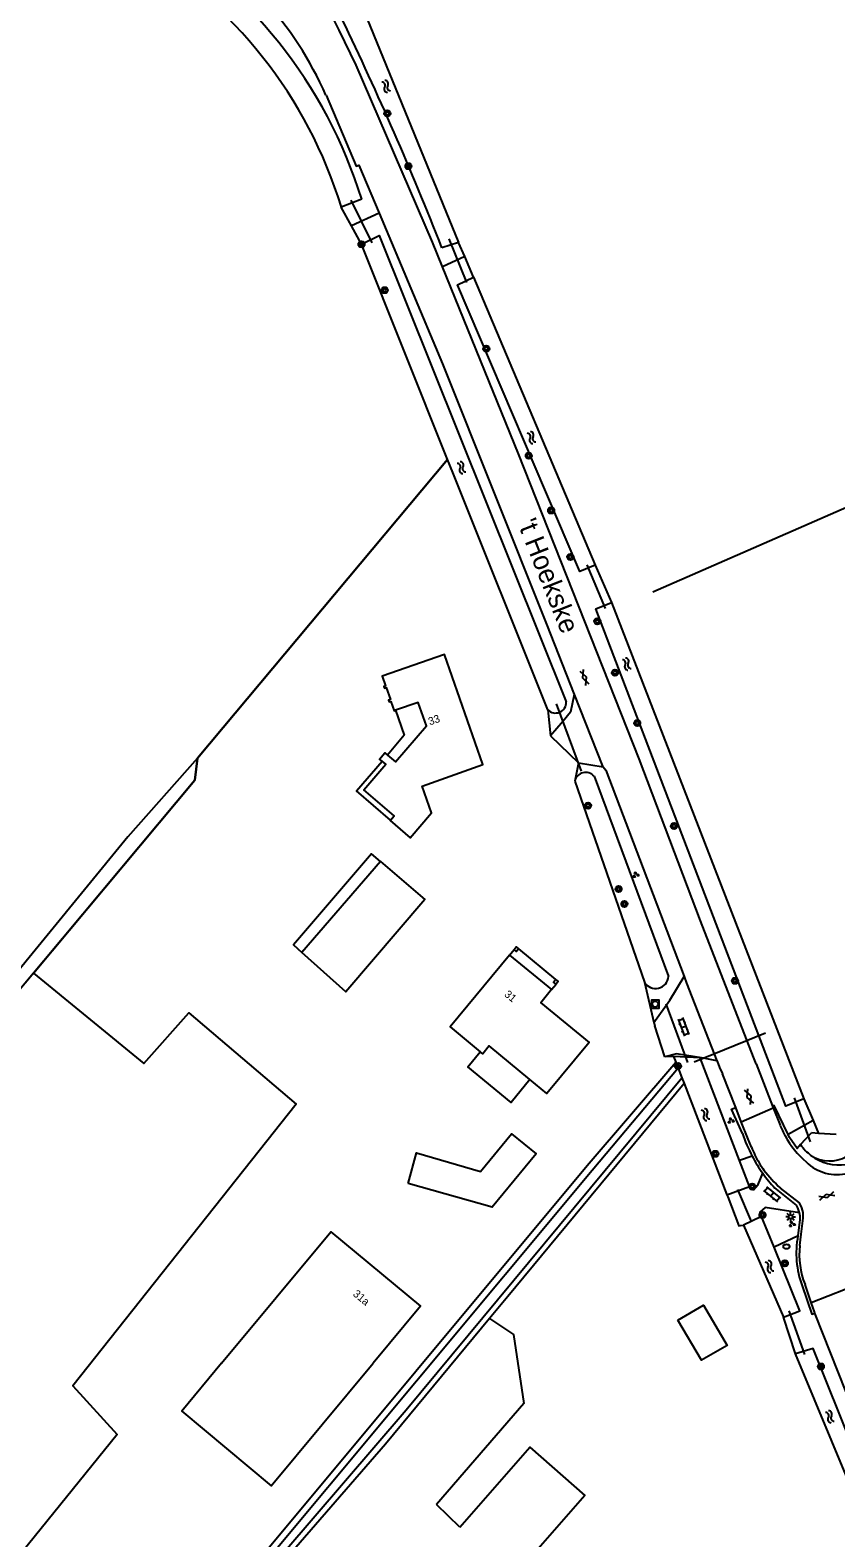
# Model space of a CAD drawing. Extents: x 136000 to 141000, y 400494 to 402006.
# Drawn here: x 137272.8 to 137376.4, y 400727.5 to 400921.3 of the extents above; entities that cross this region are included whole.
import ezdxf

# ---------------------------------------------------------------- set-up
doc = ezdxf.new("R2010")
doc.units = 0
for name, color, linetype in [('gg-afsc-erfafscheiding', 7, 'Continuous'), ('gg-afsc-lijn draadraster', 7, 'Continuous'), ('gg-anno-huisnummerreeks BGT', 7, 'Continuous'), ('gg-anno-openbare ruimte label', 7, 'Continuous'), ('gg-bbg-bijgebouw', 7, 'Continuous'), ('gg-bbg-bijgebouw onder overbouw', 7, 'Continuous'), ('gg-bbg-gedigitaliseerde bijgebouw', 7, 'Continuous'), ('gg-bbg-hoofdgebouw', 7, 'Continuous'), ('gg-bbg-luifel en loopbrug', 7, 'Continuous'), ('gg-bbg-onder overbouw', 7, 'Continuous'), ('gg-bbg-pand overbouw', 7, 'Continuous'), ('gg-bbg-pilaar onder overbouw', 7, 'Continuous'), ('gg-bbg-pilaar pand', 7, 'Continuous'), ('gg-knt-bronhoudergrens', 7, 'Continuous'), ('gg-knt-verharding', 7, 'Continuous'), ('gg-kntw-bovenkant insteek waterloop', 7, 'Continuous'), ('gg-kntw-greppel-droge sloot', 7, 'Continuous'), ('gg-kntw-midden sloot', 7, 'Continuous'), ('gg-kntw-waterlijn', 7, 'Continuous'), ('gg-kwrk-duiker nz buis', 7, 'Continuous'), ('gt-grn-groengrens', 7, 'Continuous'), ('gt-grn-vlakafsluiter', 7, 'Continuous'), ('gt-symb-boom', 7, 'Continuous'), ('gt-symb-brandkraan', 7, 'Continuous'), ('gt-symb-gesloten verharding', 7, 'Continuous'), ('gt-symb-groenvak', 7, 'Continuous'), ('gt-symb-klinker verharding', 7, 'Continuous'), ('gt-symb-lichtmast', 7, 'Continuous'), ('gt-symb-rioolschacht', 7, 'Continuous'), ('gt-symb-watersymbool', 7, 'Continuous')]:
    doc.layers.add(name, color=color, linetype=linetype)

# ---------------------------------------------------------------- blocks, each defined once
blk = doc.blocks.new('gt0-WA')
at = {"layer": 'gt-symb-watersymbool'}
for centre, start, end in [((-0.32, 0.02), 28.0725, 151.9275), ((0.43, 0.42), 208.0725, 331.9275), ((-0.32, -0.43), 28.0725, 151.9275), ((0.43, -0.03), 208.0725, 331.9275)]:
    blk.add_arc(centre, 0.425, start, end, dxfattribs=at)
blk = doc.blocks.new('gt0-BOOM')
at = {"layer": 'gt-symb-boom'}
for radius in [0.4, 0.2]:
    blk.add_circle((0, 0), radius, dxfattribs=at)
blk = doc.blocks.new('gt0-GESVH1')
at = {"layer": 'gt-symb-gesloten verharding'}
for p, q in [((-0.99, -0.26), (0.01, 0.24)), ((0.01, -0.26), (-0.99, 0.24)), ((0.01, 0.24), (1.01, -0.26)), ((1.01, 0.24), (0.01, -0.26))]:
    blk.add_line(p, q, dxfattribs=at)
blk = doc.blocks.new('gt0-GRVAK')
at = {"layer": 'gt-symb-groenvak'}
for p, q in [((-0.11, 0.19), (-0.23, 0.24)), ((-0.18, 0.15), (0.09, 0.15)), ((-0.09, 0.21), (-0.16, 0.32)), ((-0.05, 0.21), (-0.05, 0.39)), ((0, 0.21), (0.06, 0.32)), ((0.02, 0.19), (0.13, 0.24)), ((0.26, -0.05), (0.2, 0.06)), ((0.3, -0.05), (0.3, 0.13)), ((0.35, -0.05), (0.41, 0.06)), ((-0.24, -0.23), (-0.36, -0.18)), ((-0.32, -0.26), (-0.05, -0.26)), ((-0.23, -0.21), (-0.29, -0.09)), ((-0.18, -0.2), (-0.18, -0.02)), ((-0.14, -0.21), (-0.07, -0.09)), ((-0.12, -0.23), (0, -0.18)), ((0.24, -0.07), (0.12, -0.02)), ((0.17, -0.11), (0.44, -0.11)), ((0.37, -0.07), (0.49, -0.02))]:
    blk.add_line(p, q, dxfattribs=at)
blk = doc.blocks.new('gt0-KL1')
at = {"layer": 'gt-symb-klinker verharding'}
for p, q in [((-1.15, 0.3), (1.15, 0.3)), ((-1, -0.3), (-1, 0.3)), ((-0.5, 0.3), (-0.5, 0.45)), ((0, -0.3), (0, 0.3)), ((0.5, 0.3), (0.5, 0.45)), ((1, -0.3), (1, 0.3)), ((-1.15, -0.3), (1.15, -0.3)), ((-0.5, -0.45), (-0.5, -0.3)), ((0.5, -0.45), (0.5, -0.3))]:
    blk.add_line(p, q, dxfattribs=at)
blk = doc.blocks.new('gt0-BR')
at = {"layer": 'gt-symb-brandkraan'}
for centre, radius, start, end in [((-0.24, 0), 0.206, 107.5669, 252.4331), ((0.6, -2.66), 3, 106.892, 107.5669), ((0, -0.69), 0.938, 73.108, 106.892), ((-0.6, -2.66), 3, 72.4331, 73.108), ((0.24, 0), 0.206, 287.567, 72.4331), ((0.6, 2.66), 3, 252.4331, 253.108), ((0, 0.69), 0.938, 253.108, 286.8921), ((-0.6, 2.66), 3, 286.8921, 287.567)]:
    blk.add_arc(centre, radius, start, end, dxfattribs=at)
blk = doc.blocks.new('gt0-LMAST')
at = {"layer": 'gt-symb-lichtmast'}
for p, q in [((-0.18, 0.17), (-0.45, 0.44)), ((-0.01, 0.25), (-0.01, 0.62)), ((0.17, 0.17), (0.44, 0.44)), ((-0.26, 0), (-0.63, 0)), ((-0.18, -0.18), (-0.45, -0.45)), ((-0.01, -0.25), (-0.01, -0.63)), ((0.44, -0.45), (0.17, -0.18)), ((0.24, 0), (0.62, 0))]:
    blk.add_line(p, q, dxfattribs=at)
blk.add_circle((-0.01, 0), 0.25, dxfattribs=at)
blk = doc.blocks.new('gt0-RS')
at = {"layer": 'gt-symb-rioolschacht'}
blk.add_lwpolyline([(-0.5, -0.5), (0.5, -0.5), (0.5, 0.5), (-0.5, 0.5)], close=True, dxfattribs=at)
blk.add_circle((0, 0), 0.375, dxfattribs=at)

msp = doc.modelspace()

# ---------------------------------------------------------------- linework, layer by layer
at = {"layer": 'gg-afsc-erfafscheiding'}
for p, q in [((137314.16, 400896.16), (137312.85, 400898.56)), ((137315.44, 400893.8), (137314.16, 400896.16))]:
    msp.add_line(p, q, dxfattribs=at)
at = {"layer": 'gg-afsc-lijn draadraster'}
msp.add_lwpolyline([(137326.52, 400866.13), (137294.38, 400827.73), (137294.02, 400824.91), (137260.18, 400784.5)], dxfattribs=at)
at = {"layer": 'gg-bbg-bijgebouw'}
for points in [[(137317.87, 400814.48), (137323.59, 400809.57), (137313.41, 400797.71), (137307.78, 400802.78)], [(137321.43, 400773.07), (137322.51, 400777.02), (137330.74, 400774.64), (137334.72, 400779.45), (137337.88, 400776.89), (137332.26, 400770.05), (137321.43, 400773.07)]]:
    msp.add_lwpolyline(points, dxfattribs=at)
at = {"layer": 'gg-bbg-bijgebouw onder overbouw'}
msp.add_line((137317.87, 400814.48), (137307.78, 400802.78), dxfattribs=at)
at = {"layer": 'gg-bbg-gedigitaliseerde bijgebouw'}
msp.add_lwpolyline([(137356.13, 400755.54), (137359.41, 400757.46), (137362.44, 400752.28), (137359.16, 400750.36), (137356.13, 400755.54)], dxfattribs=at)
at = {"layer": 'gg-bbg-hoofdgebouw'}
for points in [[(137319.18, 400819.8), (137319.13, 400819.75), (137321.7, 400817.52), (137324.45, 400820.74), (137323.26, 400824.15), (137331.05, 400826.93), (137326.1, 400841.07), (137318.08, 400838.27), (137318.51, 400837.05), (137318.32, 400836.98), (137318.39, 400836.75), (137318.62, 400836.83), (137319.16, 400835.28), (137318.93, 400835.2), (137319.01, 400834.98), (137319.21, 400835.05), (137319.63, 400833.84), (137319.83, 400833.9)], [(137318.77, 400828.15), (137319.81, 400827.26), (137323.78, 400831.89), (137322.74, 400834.91), (137319.83, 400833.9)], [(137319.18, 400819.8), (137319.66, 400820.34), (137315.76, 400823.68), (137318.56, 400826.96), (137318.08, 400827.36)], [(137318.08, 400827.36), (137317.77, 400827.63), (137318.45, 400828.42), (137318.77, 400828.15)], [(137334.48, 400802.45), (137326.85, 400793.22), (137330.7, 400790.01)], [(137339.88, 400798), (137338.5, 400796.32), (137344.7, 400791.22), (137339.27, 400784.67), (137337.1, 400786.45)], [(137337.1, 400786.45), (137331.87, 400790.77), (137331.03, 400789.73), (137330.7, 400790.01)], [(137297.46, 400750), (137311.51, 400766.89), (137323.02, 400757.32), (137316.94, 400750)], [(137297.46, 400750), (137292.33, 400743.82), (137303.84, 400734.25), (137316.94, 400750)]]:
    msp.add_lwpolyline(points, dxfattribs=at)
at = {"layer": 'gg-bbg-luifel en loopbrug'}
for points in [[(137319.83, 400833.9), (137320.94, 400830.69), (137318.77, 400828.15)], [(137319.18, 400819.8), (137314.81, 400823.57), (137318.08, 400827.36)], [(137337.1, 400786.45), (137334.67, 400783.5), (137329.11, 400788.1), (137330.7, 400790.01)]]:
    msp.add_lwpolyline(points, dxfattribs=at)
at = {"layer": 'gg-bbg-onder overbouw'}
msp.add_line((137334.48, 400802.45), (137339.88, 400798), dxfattribs=at)
at = {"layer": 'gg-bbg-pand overbouw'}
for p, q in [((137334.48, 400802.45), (137335.05, 400803.18)), ((137335.64, 400803.25), (137340.4, 400799.3)), ((137339.88, 400798), (137340.46, 400798.71))]:
    msp.add_line(p, q, dxfattribs=at)
msp.add_lwpolyline([(137317.87, 400814.48), (137316.74, 400815.45), (137306.7, 400803.76), (137307.78, 400802.78)], dxfattribs=at)
at = {"layer": 'gg-bbg-pilaar onder overbouw'}
for points in [[(137335.64, 400803.25), (137335.38, 400802.92), (137335.05, 400803.18)], [(137340.46, 400798.71), (137340.13, 400798.98), (137340.4, 400799.3)]]:
    msp.add_lwpolyline(points, dxfattribs=at)
at = {"layer": 'gg-bbg-pilaar pand'}
for points in [[(137335.05, 400803.18), (137335.31, 400803.51), (137335.64, 400803.25)], [(137340.4, 400799.3), (137340.72, 400799.04), (137340.46, 400798.71)]]:
    msp.add_lwpolyline(points, dxfattribs=at)
at = {"layer": 'gg-knt-bronhoudergrens'}
for p, q in [((137294.38, 400827.73), (137326.52, 400866.13)), ((137273.27, 400800.13), (137260.18, 400784.5)), ((137328.08, 400728.93), (137325.07, 400731.84))]:
    msp.add_line(p, q, dxfattribs=at)
for points in [[(137294.38, 400827.73), (137285.42, 400817.62), (137259.03, 400785.46), (137260.18, 400784.5)], [(137273.27, 400800.13), (137294.02, 400824.91), (137294.38, 400827.73)], [(137273.27, 400800.13), (137287.44, 400788.52), (137293.23, 400795.03), (137307.03, 400783.27), (137278.32, 400747.08), (137284.03, 400740.83), (137264.46, 400716.65), (137278.37, 400706.28), (137281.23, 400702.51)], [(137331.9, 400755.73), (137334.98, 400753.7), (137336.33, 400744.81), (137325.07, 400731.84)], [(137328.08, 400728.93), (137337.08, 400739.18), (137344.16, 400732.98), (137334.86, 400722.38)]]:
    msp.add_lwpolyline(points, dxfattribs=at)
at = {"layer": 'gg-knt-verharding'}
for p, q in [((137341.35, 400832.52), (137339.73, 400830.62)), ((137343.33, 400827.13), (137346.52, 400826.62)), ((137356.91, 400799.69), (137357.24, 400798.85)), ((137357.24, 400798.85), (137361.14, 400788.84)), ((137353.03, 400793.78), (137353.17, 400793.36)), ((137354.46, 400789.38), (137353.17, 400793.36)), ((137366.19, 400788.46), (137368.3, 400783.03)), ((137363.55, 400782.86), (137361.86, 400787.19)), ((137364.27, 400781.01), (137363.55, 400782.86)), ((137364.27, 400781.01), (137368.38, 400782.81)), ((137368.3, 400783.03), (137368.38, 400782.81)), ((137368.38, 400782.81), (137369.25, 400780.59)), ((137371.36, 400770.28), (137368.58, 400772.51)), ((137371.56, 400766.37), (137371.83, 400768.44)), ((137371.55, 400766.34), (137371.56, 400766.37)), ((137371.8, 400765.11), (137371.98, 400766.57)), ((137373.25, 400757.81), (137372.46, 400760.09)), ((137373.25, 400757.81), (137377.63, 400759.52))]:
    msp.add_line(p, q, dxfattribs=at)
for points in [[(137325.85, 400890.88), (137324.55, 400894.07), (137314.74, 400916.82), (137312.59, 400921.31)], [(137310.88, 400912.94), (137314.76, 400903.81), (137315.12, 400903.94), (137317.7, 400897.8)], [(137317.7, 400897.8), (137325.84, 400878.42), (137339.22, 400844.97), (137342.8, 400835.91)], [(137366.19, 400788.46), (137365.84, 400789.32), (137359.02, 400806.83), (137351.16, 400827.68), (137344.15, 400845.31), (137335.62, 400866.86), (137325.85, 400890.88)], [(137342.8, 400835.91), (137342.31, 400833.67), (137341.35, 400832.52)], [(137342.8, 400835.91), (137346.43, 400826.73), (137346.52, 400826.62)], [(137346.52, 400826.62), (137346.85, 400826.2), (137356.91, 400799.69)], [(137353.03, 400793.78), (137355.07, 400796.63), (137356.91, 400799.69)], [(137361.14, 400788.84), (137359.41, 400789.21), (137355.95, 400789.77), (137354.46, 400789.38)], [(137361.14, 400788.84), (137361.15, 400788.8), (137361.47, 400787.99), (137361.86, 400787.19)], [(137364.42, 400779.53), (137363.02, 400782.66), (137363.55, 400782.86)], [(137370.28, 400779.4), (137368.49, 400783.12), (137368.3, 400783.03)], [(137365.58, 400777.74), (137365.15, 400778.77), (137364.27, 400781.01)], [(137371.88, 400778.08), (137371.44, 400777.59), (137370.47, 400779.01), (137370.28, 400779.4)], [(137365.33, 400772.68), (137365.83, 400772.28), (137366.46, 400772.94), (137367.03, 400774.41)], [(137362.41, 400771.65), (137362.52, 400771.38), (137363.96, 400767.65), (137364.15, 400767.67), (137364.56, 400767.71)], [(137372.22, 400769.26), (137372.22, 400769.37), (137372.05, 400769.96), (137371.74, 400770.59), (137369.32, 400772.49)], [(137371.75, 400769.33), (137367.32, 400770.01), (137366.64, 400769.42), (137366.86, 400768.86)], [(137371.98, 400766.57), (137372.23, 400768.63), (137372.22, 400769.26)], [(137372.09, 400759.93), (137373.34, 400756.28), (137373.74, 400756.43)], [(137373.74, 400756.43), (137373.68, 400756.59), (137373.25, 400757.81)], [(137388.35, 400719.94), (137380.71, 400738.83), (137373.74, 400756.43)]]:
    msp.add_lwpolyline(points, dxfattribs=at)
for centre, radius, start, end in [((137274.92, 400902.81), 41.97, 26.1597, 34.6479), ((137269.5, 400894.82), 45.17, 23.648, 42.4622), ((137380.76, 400785.22), 12.41, 201.9319, 209.0776), ((137382.84, 400785.69), 19.43, 198.5058, 207.915), ((137380.81, 400785.25), 12.47, 209.0498, 228.8947), ((137377.76, 400782.53), 13.09, 201.4791, 206.3517), ((137382.84, 400785.71), 19.44, 207.9656, 215.5641), ((137377.94, 400782.59), 13.28, 206.2393, 215.8905), ((137376.92, 400781.6), 6.14, 214.9034, 232.9506), ((137376.92, 400781.6), 6.14, 232.9539, 277.6227), ((137377.99, 400782.63), 13.34, 215.9023, 229.4693), ((137376.57, 400779.9), 5.66, 225.638, 284.5973), ((137382.76, 400785.65), 19.34, 215.572, 222.8424), ((137368.66, 400768.61), 3.17, 13.2148, 31.8011), ((137368.67, 400768.6), 3.17, 357.0593, 13.318), ((137383.27, 400764.09), 11.93, 169.1063, 200.381), ((137382.22, 400763.93), 10.49, 173.5431, 201.4982)]:
    msp.add_arc(centre, radius, start, end, dxfattribs=at)
at = {"layer": 'gg-kntw-bovenkant insteek waterloop'}
for p, q in [((137311.52, 400934.09), (137327.93, 400894.03)), ((137315.47, 400899.58), (137312.85, 400898.56)), ((137327.93, 400894.03), (137325.79, 400893.35)), ((137329.83, 400889.58), (137345.5, 400852.57)), ((137347.57, 400847.77), (137372.33, 400783.96)), ((137355.57, 400789.39), (137355.84, 400788.69)), ((137359, 400789.22), (137355.57, 400789.39)), ((137355.84, 400788.69), (137356.15, 400787.89)), ((137364.05, 400776.03), (137359, 400789.22)), ((137356.15, 400787.89), (137356.62, 400786.67)), ((137356.62, 400786.67), (137356.91, 400785.92)), ((137356.91, 400785.92), (137362.41, 400771.65)), ((137371.88, 400778.08), (137373.29, 400779.6)), ((137374.21, 400779.53), (137373.29, 400779.6)), ((137376.46, 400779.37), (137374.21, 400779.53)), ((137365.33, 400772.68), (137364.05, 400776.03)), ((137362.41, 400771.65), (137365.33, 400772.68)), ((137366.86, 400768.86), (137364.56, 400767.71)), ((137368.48, 400764.89), (137366.86, 400768.86)), ((137364.56, 400767.71), (137369.69, 400755.91)), ((137378.34, 400734.09), (137371.23, 400751.18))]:
    msp.add_line(p, q, dxfattribs=at)
for points in [[(137345.5, 400852.57), (137343.51, 400851.72), (137327.79, 400888.6), (137329.83, 400889.58)], [(137372.33, 400783.96), (137369.98, 400783.01), (137345.57, 400846.94), (137347.57, 400847.77)], [(137284.25, 400676.45), (137283.01, 400677.16), (137277.44, 400683.13), (137272.32, 400687.95), (137272.96, 400690.56), (137273.93, 400691.87), (137300.41, 400722.53), (137344.44, 400775.42), (137355.84, 400788.69)], [(137356.91, 400785.92), (137334.26, 400758.57), (137331.9, 400755.73)], [(137369.69, 400755.91), (137371.79, 400756.74), (137368.48, 400764.89)], [(137331.9, 400755.73), (137318.53, 400739.58), (137275.49, 400690.04), (137274.88, 400688.58)], [(137378.34, 400734.09), (137380.38, 400734.82), (137373.5, 400751.88), (137371.23, 400751.18)]]:
    msp.add_lwpolyline(points, dxfattribs=at)
for centre, radius, start, end in [((137256.75, 400881.37), 61.48, 17.223, 59.9837), ((137256.75, 400881.38), 58.68, 17.0301, 59.7943), ((136932.72, 400738.99), 422.29, 21.4399, 25.7952), ((137375.61, 400780.34), 4.36, 236.7088, 300.5047)]:
    msp.add_arc(centre, radius, start, end, dxfattribs=at)
at = {"layer": 'gg-kntw-greppel-droge sloot'}
for p, q in [((137326.52, 400866.13), (137315.44, 400893.8)), ((137327.19, 400864.45), (137326.52, 400866.13)), ((137339.4, 400833.98), (137327.19, 400864.45)), ((137345.34, 400825.42), (137354.91, 400799.68)), ((137342.87, 400824.79), (137351.81, 400798.94))]:
    msp.add_line(p, q, dxfattribs=at)
msp.add_lwpolyline([(137315.44, 400893.8), (137317.72, 400894.94), (137341.77, 400834.99)], dxfattribs=at)
for centre, radius, start, end in [((137340.39, 400834.93), 1.38, 292.5284, 2.3507), ((137340.39, 400834.93), 1.38, 223.832, 292.6254), ((137344.26, 400824.49), 1.42, 40.7686, 167.6311), ((137353.24, 400799.82), 1.68, 211.5864, 355.1869)]:
    msp.add_arc(centre, radius, start, end, dxfattribs=at)
at = {"layer": 'gg-kntw-midden sloot'}
msp.add_line((137352.88, 400849.12), (137430.45, 400883.09), dxfattribs=at)
at = {"layer": 'gg-kntw-waterlijn'}
for points in [[(137356.15, 400787.89), (137345.1, 400774.75), (137299.93, 400720.62), (137278.29, 400695.52), (137274.24, 400690.99), (137273.46, 400688.78), (137273.3, 400688.01), (137279.9, 400681.95), (137283.93, 400677.49), (137284.7, 400678.32)], [(137284.7, 400678.32), (137280.39, 400683.05), (137274.3, 400688.6), (137275.01, 400690.6), (137288.85, 400706.13), (137305.35, 400725.55), (137321.18, 400744), (137356.62, 400786.67)]]:
    msp.add_lwpolyline(points, dxfattribs=at)
at = {"layer": 'gg-kwrk-duiker nz buis'}
for p, q in [((137316.82, 400893.99), (137314.12, 400899.48)), ((137328.97, 400888.86), (137326.72, 400894.49)), ((137346.83, 400846.98), (137344.45, 400852.59)), ((137343.73, 400826.06), (137340.52, 400834.74)), ((137354.58, 400796.17), (137357.37, 400788.62)), ((137358.19, 400788.72), (137367.38, 400792.44)), ((137373.18, 400778.45), (137371.11, 400784.09)), ((137365.58, 400768.22), (137363.82, 400772.3)), ((137372.43, 400751.1), (137370.42, 400756.72))]:
    msp.add_line(p, q, dxfattribs=at)
at = {"layer": 'gt-grn-groengrens'}
for p, q in [((137317.7, 400897.8), (137314.16, 400896.16)), ((137328.71, 400892.2), (137327.93, 400894.03)), ((137328.71, 400892.2), (137325.85, 400890.88)), ((137329.83, 400889.58), (137328.71, 400892.2)), ((137345.5, 400852.57), (137347.57, 400847.77)), ((137339.4, 400833.98), (137339.73, 400830.62)), ((137343.33, 400827.13), (137342.87, 400824.79)), ((137351.81, 400798.94), (137353.03, 400793.78)), ((137355.57, 400789.39), (137354.46, 400789.38)), ((137372.33, 400783.96), (137373.51, 400781.19)), ((137373.51, 400781.19), (137370.28, 400779.4)), ((137373.51, 400781.19), (137374.21, 400779.53)), ((137365.67, 400776.6), (137364.05, 400776.03)), ((137371.56, 400766.37), (137368.48, 400764.89)), ((137371.23, 400751.18), (137369.69, 400755.91))]:
    msp.add_line(p, q, dxfattribs=at)
at = {"layer": 'gt-grn-vlakafsluiter'}
msp.add_line((137339.73, 400830.62), (137343.33, 400827.13), dxfattribs=at)

# ---------------------------------------------------------------- block references
at = {"layer": 'gt-symb-boom'}
for p in [(137318.76, 400910.61), (137321.48, 400903.83), (137315.44, 400893.8), (137318.41, 400887.89), (137331.48, 400880.37), (137336.95, 400866.61), (137339.83, 400859.58), (137342.3, 400853.61), (137345.76, 400845.34), (137348.03, 400838.73), (137350.89, 400832.26), (137344.57, 400821.65), (137355.62, 400819.02), (137348.49, 400810.92), (137349.25, 400809.01), (137363.46, 400799.13), (137356.14, 400788.18), (137360.92, 400776.9), (137365.68, 400772.68), (137367, 400769.03), (137369.87, 400762.82), (137374.5, 400749.57)]:
    msp.add_blockref('gt0-BOOM', p, dxfattribs=at)
at = {"layer": 'gt-symb-brandkraan'}
msp.add_blockref('gt0-BR', (137370.08, 400764.98), dxfattribs=at)
at = {"layer": 'gt-symb-gesloten verharding'}
for p, rotation in [((137344.12, 400838.12), -67.97515406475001), ((137365.27, 400784.26), -67.97515406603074), ((137375.24, 400771.49), 18.181268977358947)]:
    msp.add_blockref('gt0-GESVH1', p, dxfattribs=dict(at, rotation=rotation))
at = {"layer": 'gt-symb-groenvak'}
for p in [(137350.7, 400812.76), (137362.92, 400781.17), (137370.78, 400767.87)]:
    msp.add_blockref('gt0-GRVAK', p, dxfattribs=at)
at = {"layer": 'gt-symb-klinker verharding'}
for p, rotation in [((137356.84, 400793.22), -69.51770311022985), ((137368.21, 400771.69), -38.8298249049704)]:
    msp.add_blockref('gt0-KL1', p, dxfattribs=dict(at, rotation=rotation))
at = {"layer": 'gt-symb-lichtmast'}
msp.add_blockref('gt0-LMAST', (137370.62, 400768.8), dxfattribs=at)
at = {"layer": 'gt-symb-rioolschacht'}
msp.add_blockref('gt0-RS', (137353.21, 400796.14), dxfattribs=at)
at = {"layer": 'gt-symb-watersymbool'}
for p, rotation in [((137318.64, 400914.03), 118.35896344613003), ((137337.33, 400868.9), 118.35896344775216), ((137328.32, 400865.03), 118.35896344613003), ((137349.56, 400839.78), 118.35896344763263), ((137359.7, 400781.9), 118.35896344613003), ((137367.91, 400762.36), 118.35896344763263), ((137375.68, 400743.05), 118.35896344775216)]:
    msp.add_blockref('gt0-WA', p, dxfattribs=dict(at, rotation=rotation))

# ---------------------------------------------------------------- texts
at = {"layer": 'gg-anno-huisnummerreeks BGT'}
for s, rotation, p in [('33', 19.3, (137324.23, 400831.95)), ('31', 320.5, (137333.72, 400797.25)), ('31a', 320.3, (137314.26, 400758.75))]:
    msp.add_text(s, height=1, rotation=rotation, dxfattribs=at).set_placement(p)
at = {"layer": 'gg-anno-openbare ruimte label'}
msp.add_text("'t Hoekske", height=2.5, rotation=291.7, dxfattribs=at).set_placement((137335.47, 400857.95))

doc.saveas('drawing.dxf')
